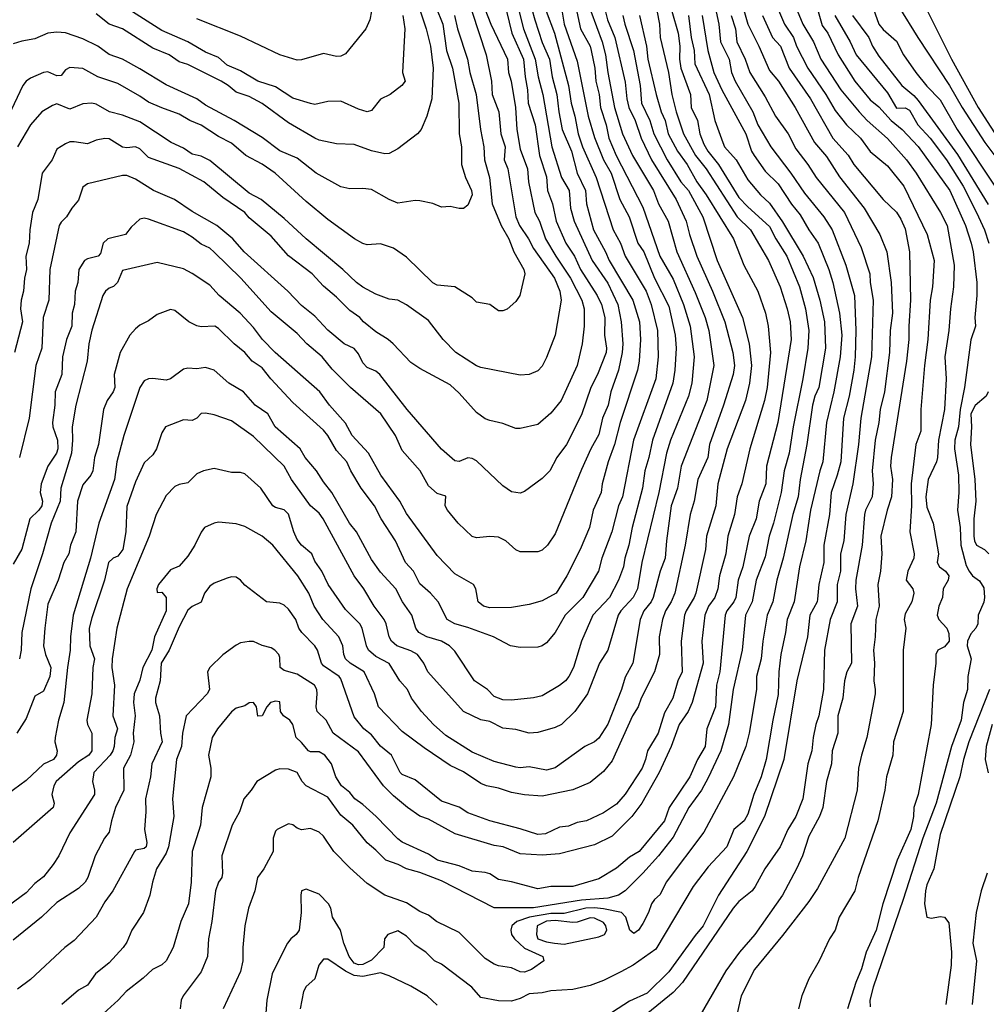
# Model space of a CAD drawing. Header units: metres. Extents: x -46681 to -43747, y -240911 to -237677.
# Tile 678 of 1056: x -46566 to -46455, y -238389 to -238276. Entities that reach past the tile are written whole.
import ezdxf

# ---------------------------------------------------------------- set-up
doc = ezdxf.new("R2010")
doc.units = ezdxf.units.M
doc.layers.add('CONTOUR_INDEX', color=1, linetype='Continuous')
doc.layers.add('CONTOUR_INTER', color=3, linetype='Continuous')

msp = doc.modelspace()

# ---------------------------------------------------------------- linework, layer by layer
at = {"layer": 'CONTOUR_INDEX'}
for points, elevation in [([(-46499.13, -238274.52), (-46498.62, -238276.52), (-46497.77, -238278.52), (-46496.6, -238283.63), (-46496.41, -238285.52), (-46496.18, -238286.52), (-46495.45, -238288.02), (-46494.78, -238290.02), (-46493.58, -238292.52), (-46490.76, -238297.02), (-46489.62, -238299.52), (-46489.26, -238301.02), (-46488.43, -238303.52), (-46486.61, -238307.52), (-46485.23, -238311.02), (-46484.28, -238314.52), (-46484.12, -238316.02), (-46484.26, -238317.02), (-46485.35, -238320.52), (-46486.98, -238325.02), (-46487.17, -238326.52), (-46488.29, -238329.02), (-46488.72, -238331.52), (-46489.18, -238333.02), (-46489.73, -238336.52), (-46490.94, -238342.02), (-46491.33, -238343.02), (-46491.98, -238344.02), (-46492.32, -238345.02), (-46492.72, -238347.02), (-46492.69, -238349.02), (-46493.24, -238351.02), (-46494.79, -238354.02), (-46495.13, -238355.02), (-46495.76, -238356.02), (-46498.1, -238361.19), (-46499.1, -238362.39), (-46500.6, -238363.64), (-46502.6, -238364.47), (-46506.1, -238365.23), (-46508.1, -238365.06), (-46509.6, -238364.78), (-46511.1, -238364.3), (-46512.47, -238364.02), (-46513.1, -238363.75), (-46515.1, -238362.45), (-46516.6, -238361.71), (-46519.6, -238359.68), (-46522.1, -238357.84), (-46524.81, -238355.02), (-46525.25, -238353.52), (-46526.45, -238351.02), (-46528.05, -238350.02), (-46528.57, -238349.52), (-46528.78, -238349.02), (-46528.88, -238348.02), (-46529.34, -238347.02), (-46531.16, -238345.02), (-46532.15, -238343.52), (-46532.77, -238342.02), (-46534.02, -238340.02), (-46536.9, -238336.52), (-46538.1, -238335.5), (-46540.1, -238334.39), (-46541.1, -238334.11), (-46543.1, -238333.91), (-46543.6, -238334.02), (-46544.69, -238334.52), (-46545.1, -238335.03), (-46545.8, -238336.52), (-46546.6, -238337.8), (-46547.6, -238338.92), (-46548.6, -238339.36), (-46549.95, -238341.02), (-46550.16, -238341.52), (-46550.1, -238341.95), (-46549.6, -238341.91), (-46549.1, -238342.5), (-46549.08, -238344.02), (-46550.44, -238347.02), (-46550.74, -238348.52), (-46551.77, -238350.52), (-46552.1, -238351.96), (-46552.76, -238353.52), (-46552.82, -238354.52), (-46552.64, -238356.02), (-46552.85, -238358.02), (-46552.78, -238359.02), (-46553.15, -238360.52), (-46553.95, -238362.02), (-46553.91, -238364.52), (-46554.87, -238366.52), (-46555.35, -238368.02), (-46555.6, -238369.32), (-46556.14, -238370.02), (-46557.22, -238372.02), (-46558.03, -238374.52), (-46558.35, -238375.02), (-46559.1, -238375.77), (-46561.6, -238377.35), (-46563.34, -238379.02), (-46566.6, -238381.67)], 80), ([(-46507.64, -238274.02), (-46506.92, -238276.52), (-46506.1, -238279.1), (-46505.26, -238281.02), (-46504.95, -238283.02), (-46504.42, -238285.02), (-46504.2, -238287.02), (-46503.8, -238289.02), (-46502.76, -238291.52), (-46502.09, -238294.02), (-46501.16, -238296.02), (-46501.01, -238297.52), (-46500.23, -238300.52), (-46498.84, -238303.02), (-46498.44, -238304.02), (-46495.72, -238308.52), (-46494.98, -238311.02), (-46494.84, -238313.02), (-46495, -238315.52), (-46495.21, -238316.52), (-46497.16, -238322.52), (-46497.82, -238325.02), (-46498.56, -238327.02), (-46499.23, -238329.52), (-46499.35, -238330.52), (-46500.25, -238332.52), (-46500.69, -238334.52), (-46501.75, -238337.02), (-46503.27, -238340.02), (-46504.5, -238342.02), (-46506.1, -238342.9), (-46507.6, -238343.32), (-46509.6, -238343.67), (-46512.1, -238343.7), (-46512.81, -238343.52), (-46513.42, -238343.02), (-46513.69, -238341.52), (-46513.93, -238341.02), (-46516.1, -238339.79), (-46518.1, -238337.72), (-46521.6, -238332.93), (-46522.37, -238331.52), (-46524.54, -238328.52), (-46525.94, -238326.02), (-46527.82, -238324.02), (-46528.6, -238322.61), (-46530.43, -238320.52), (-46531.51, -238319.02), (-46536.63, -238314.52), (-46538.09, -238313.02), (-46539.1, -238311.68), (-46540.61, -238310.02), (-46543.03, -238308.02), (-46544.1, -238306.83), (-46546.1, -238305.48), (-46547.1, -238304.95), (-46550.1, -238304.24), (-46554.1, -238305.15), (-46554.67, -238306.52), (-46555.1, -238306.99), (-46555.6, -238307.18), (-46556.04, -238307.52), (-46556.32, -238308.02), (-46557.6, -238311.95), (-46557.92, -238313.52), (-46558.12, -238315.52), (-46559.43, -238320.52), (-46559.83, -238323.02), (-46559.78, -238324.52), (-46559.91, -238326.02), (-46561.14, -238330.02), (-46561.2, -238331.52), (-46562.24, -238334.02), (-46563.24, -238337.52), (-46564.58, -238341.52), (-46565.59, -238346.52), (-46565.68, -238348.52), (-46565.86, -238349.52)], 85), ([(-46516.13, -238276.02), (-46515.79, -238277.52), (-46514.62, -238281.02), (-46514.35, -238282.52), (-46513.63, -238285.02), (-46513.16, -238289.02), (-46512.78, -238291.02), (-46512.68, -238292.52), (-46512.11, -238294.52), (-46511.83, -238297.52), (-46510.8, -238300.02), (-46509.9, -238301.52), (-46509.32, -238303.02), (-46508.2, -238305.02), (-46508.08, -238305.52), (-46508.65, -238308.02), (-46509.1, -238308.68), (-46510.1, -238309.56), (-46510.6, -238309.77), (-46511.1, -238309.75), (-46512.1, -238309.02), (-46513.6, -238308.78), (-46514.1, -238308.28), (-46516.1, -238307), (-46518.1, -238306.83), (-46518.6, -238306.55), (-46521.6, -238303.63), (-46523.1, -238302.6), (-46524.6, -238302.12), (-46526.1, -238302.21), (-46526.6, -238302.07), (-46527.55, -238301.52), (-46530.6, -238299.32), (-46533.1, -238297.25), (-46536.61, -238294.02), (-46538.1, -238292.99), (-46539.99, -238292.02), (-46541.6, -238290.61), (-46543.1, -238289.85), (-46545.1, -238288.56), (-46546.38, -238288.02), (-46547.6, -238287.28), (-46549.6, -238286.58), (-46551.1, -238285.91), (-46552.1, -238285.21), (-46554.6, -238283.8), (-46556.92, -238283.02), (-46558.6, -238282.08), (-46560.1, -238281.96), (-46560.6, -238282.22), (-46561.1, -238282.88), (-46561.6, -238282.9), (-46562.6, -238282.45), (-46563.1, -238282.52), (-46564.6, -238283.18), (-46565.1, -238283.52), (-46565.47, -238284.02), (-46567.1, -238287.49)], 90), ([(-46489.36, -238276.02), (-46489.07, -238278.52), (-46488.72, -238280.02), (-46488.64, -238281.52), (-46487, -238285.02), (-46486.35, -238288.02), (-46485.45, -238290.52), (-46485.24, -238291.02), (-46483.92, -238292.52), (-46482.6, -238294.78), (-46481.14, -238296.52), (-46480.1, -238297.47), (-46478.6, -238299.58), (-46476.25, -238303.52), (-46475.1, -238305.96), (-46474.34, -238308.52), (-46473.83, -238311.02), (-46473.69, -238314.02), (-46474.47, -238318.52), (-46474.91, -238319.52), (-46475.17, -238320.52), (-46475.84, -238325.02), (-46476.61, -238329.02), (-46476.82, -238331.02), (-46477.43, -238333.02), (-46478.55, -238338.02), (-46479.26, -238340.52), (-46479.72, -238343.02), (-46480.37, -238344.52), (-46480.88, -238347.52), (-46481.04, -238349.52), (-46481.6, -238351.52), (-46481.6, -238353.02), (-46482.43, -238358.02), (-46482.82, -238359.52), (-46484.22, -238363.02), (-46487.6, -238369.32), (-46491.93, -238375.02), (-46492.6, -238376.45), (-46493.24, -238377.02), (-46493.59, -238377.52), (-46493.94, -238378.52), (-46494.6, -238379.78), (-46495.1, -238380.53), (-46495.6, -238380.91), (-46496.07, -238380.52), (-46496.55, -238379.02), (-46497.04, -238378.52), (-46499.1, -238378.1), (-46500.1, -238377.97), (-46501.1, -238378.01), (-46503.6, -238378.62), (-46505.1, -238378.6), (-46507.55, -238379.02), (-46509, -238379.52), (-46509.56, -238380.02), (-46509.69, -238380.52), (-46509.62, -238381.02), (-46509.26, -238381.52), (-46508.1, -238382.58), (-46506.04, -238383.52), (-46505.91, -238384.02), (-46507.33, -238385.02), (-46508.1, -238385.32), (-46508.6, -238385.3), (-46509.6, -238384.84), (-46511.1, -238384.6), (-46511.6, -238384.42), (-46512.6, -238383.75), (-46515.6, -238380.79), (-46518.19, -238379.52), (-46519.1, -238378.81), (-46520.1, -238378.4), (-46521.6, -238377.41), (-46524.1, -238376.52), (-46526.1, -238375.21), (-46528.1, -238373.41), (-46529.91, -238371.52), (-46531.1, -238369.8), (-46531.6, -238369.32), (-46532.6, -238368.9), (-46533.6, -238369.07), (-46534.1, -238368.88), (-46534.6, -238368.48), (-46535.1, -238368.38), (-46536.39, -238369.02), (-46536.6, -238369.23), (-46536.84, -238370.02), (-46536.87, -238371.52), (-46537.94, -238373.52), (-46538.65, -238374.52), (-46538.96, -238376.02), (-46539.68, -238378.02), (-46540.09, -238380.02), (-46540.33, -238382.52), (-46540.33, -238384.02), (-46540.6, -238385.23), (-46542.58, -238389.52)], 75), ([(-46480.89, -238276.02), (-46479.77, -238278.52), (-46478.85, -238279.52), (-46477.85, -238282.02), (-46475.42, -238285.52), (-46472.86, -238290.02), (-46471.1, -238291.96), (-46470.46, -238293.02), (-46467.09, -238297.02), (-46465.6, -238298.48), (-46465.1, -238299.27), (-46464.6, -238300.37), (-46464.09, -238303.02), (-46463.98, -238308.52), (-46464.18, -238311.52), (-46464.16, -238313.02), (-46464.43, -238315.52), (-46466.21, -238326.52), (-46466.28, -238327.52), (-46466.04, -238329.02), (-46466.16, -238331.02), (-46466.66, -238332.52), (-46467.39, -238335.52), (-46467.25, -238337.52), (-46467.43, -238339.52), (-46467.71, -238341.02), (-46467.57, -238343.52), (-46467.95, -238345.02), (-46468.01, -238347.02), (-46468.22, -238348.52), (-46468.09, -238350.02), (-46468.18, -238352.02), (-46468.01, -238353.02), (-46468.04, -238353.52), (-46468.96, -238358.52), (-46469.6, -238360.52), (-46469.94, -238362.02), (-46470.08, -238364.52), (-46471.51, -238370.02), (-46474.6, -238375.75), (-46475.6, -238377.24), (-46478.6, -238381.15), (-46481.83, -238385.02), (-46483.35, -238388.02), (-46484.04, -238391.02)], 70), ([(-46470.6, -238276.02), (-46468.74, -238278.52), (-46468.32, -238279.52), (-46467.6, -238280.64), (-46464.96, -238284.02), (-46463.6, -238285.16), (-46463.1, -238285.74), (-46458.6, -238291.9), (-46455.1, -238297.61)], 65), ([(-46454.66, -238357.02), (-46455.32, -238359.52), (-46455.43, -238361.02), (-46455.1, -238362.53)], 65), ([(-46455.21, -238374.02), (-46455.92, -238376.02), (-46456.47, -238378.52), (-46456.84, -238382.02), (-46456.44, -238384.02), (-46456.95, -238389.02)], 65)]:
    msp.add_lwpolyline(points, dxfattribs=dict(at, elevation=elevation))
at = {"layer": 'CONTOUR_INTER'}
for points, elevation in [([(-46514.1, -238271.5), (-46511.96, -238277.02), (-46510.06, -238281.02), (-46509.93, -238282.52), (-46509.63, -238283.52), (-46509.16, -238286.52), (-46508.98, -238289.02), (-46508.6, -238291.3), (-46507.79, -238293.52), (-46507.65, -238295.02), (-46506.92, -238298.52), (-46506.41, -238299.52), (-46505.7, -238301.52), (-46504.53, -238303.52), (-46502.84, -238306.02), (-46501.55, -238308.52), (-46501.31, -238309.52), (-46501.29, -238311.52), (-46501.52, -238313.52), (-46502.1, -238315.99), (-46503.94, -238320.02), (-46505.1, -238321.45), (-46506.6, -238322.74), (-46508.6, -238323.19), (-46509.1, -238323.2), (-46510.6, -238322.62), (-46512.1, -238322.29), (-46512.6, -238322.1), (-46513.6, -238321.38), (-46515.6, -238319.16), (-46516.6, -238318.23), (-46520.1, -238316.35), (-46521.1, -238315.67), (-46523.12, -238313.52), (-46523.69, -238313.02), (-46525.1, -238312.15), (-46526.53, -238311.02), (-46526.94, -238310.52), (-46528.1, -238309.72), (-46529.6, -238308.19), (-46531.1, -238306.95), (-46532.38, -238305.52), (-46535.1, -238303.46), (-46537.1, -238301.21), (-46539.6, -238299.12), (-46540.08, -238298.52), (-46542.6, -238296.82), (-46544.77, -238295.02), (-46547.6, -238293.51), (-46551.1, -238292.24), (-46552.1, -238291.24), (-46552.6, -238291.02), (-46553.6, -238291.13), (-46554.1, -238291.07), (-46555.6, -238290.12), (-46556.1, -238290.06), (-46557.1, -238290.25), (-46558.1, -238290.66), (-46559.6, -238290.43), (-46560.1, -238290.46), (-46560.6, -238290.67), (-46561.6, -238291.29), (-46562.13, -238292.52), (-46563.27, -238294.02), (-46563.77, -238297.02), (-46564.36, -238298.52), (-46564.67, -238300.52), (-46564.74, -238302.02), (-46565.13, -238303.52), (-46565.05, -238305.02), (-46565.27, -238306.02), (-46565.4, -238307.52), (-46565.67, -238308.52), (-46565.74, -238309.52), (-46565.53, -238311.02), (-46566.44, -238314.52)], 88), ([(-46504.1, -238273.77), (-46503.57, -238277.02), (-46502.1, -238281.23), (-46500.85, -238287.52), (-46500.1, -238289.96), (-46499.08, -238292.52), (-46498.21, -238294.02), (-46497.22, -238297.02), (-46496.14, -238299.02), (-46495.16, -238302.02), (-46494.49, -238303.02), (-46493.26, -238306.02), (-46491.6, -238309.21), (-46490.89, -238312.52), (-46490.76, -238314.02), (-46490.91, -238316.52), (-46491.16, -238318.02), (-46493.5, -238324.52), (-46493.89, -238326.52), (-46494.35, -238328.02), (-46494.62, -238330.02), (-46495.8, -238334.52), (-46496.17, -238336.52), (-46496.64, -238338.02), (-46496.81, -238339.02), (-46497.37, -238340.52), (-46498.41, -238342.52), (-46500.3, -238344.52), (-46501.59, -238347.52), (-46502.5, -238350.52), (-46503.03, -238351.52), (-46503.44, -238352.02), (-46504.1, -238352.55), (-46506.1, -238353.73), (-46507.1, -238353.99), (-46509.6, -238354.24), (-46510.6, -238354.22), (-46511.6, -238353.83), (-46512.34, -238353.02), (-46513.82, -238352.02), (-46516.1, -238348.66), (-46516.7, -238348.02), (-46517.62, -238347.52), (-46519.3, -238347.02), (-46520.2, -238346.52), (-46520.54, -238346.02), (-46521.01, -238344.52), (-46522.05, -238343.02), (-46522.82, -238341.52), (-46524.6, -238339.6), (-46525.6, -238338.18), (-46527.32, -238335.02), (-46528.11, -238334.02), (-46530.13, -238330.52), (-46531.1, -238329.3), (-46531.9, -238328.02), (-46533.2, -238326.52), (-46533.78, -238325.52), (-46536.62, -238323.02), (-46537.46, -238321.52), (-46538.92, -238320.52), (-46540.23, -238319.02), (-46541.93, -238318.02), (-46543.6, -238316.53), (-46544.6, -238316.22), (-46545.6, -238316.38), (-46546.6, -238316.32), (-46547.1, -238316.42), (-46548.6, -238317.51), (-46549.1, -238317.67), (-46550.6, -238317.48), (-46551.1, -238317.52), (-46551.6, -238317.77), (-46552.1, -238318.52), (-46553.94, -238324.02), (-46554.73, -238327.02), (-46554.99, -238329.02), (-46556.8, -238334.02), (-46557.73, -238338.02), (-46559.73, -238344.52), (-46560.04, -238347.02), (-46560.06, -238348.52), (-46560.38, -238350.52), (-46560.77, -238354.52), (-46561.39, -238356.52), (-46561.78, -238358.52), (-46561.8, -238359.02), (-46561.56, -238360.02), (-46561.63, -238360.52), (-46561.98, -238361.02), (-46563.1, -238361.55), (-46565.1, -238363.42), (-46567.27, -238365.02)], 83), ([(-46475.28, -238273.02), (-46474.1, -238277.17), (-46473.44, -238278.02), (-46472.27, -238280.52), (-46470.35, -238283.52), (-46468.6, -238285.63), (-46467.6, -238286.44), (-46466.2, -238288.02), (-46464.93, -238289.02), (-46463.1, -238290.97), (-46459.47, -238296.02), (-46457.69, -238300.02), (-46457.06, -238302.02), (-46456.83, -238303.02), (-46456.41, -238306.52), (-46456.4, -238308.02), (-46456.64, -238310.52), (-46456.55, -238311.52), (-46457.1, -238313.08), (-46457.8, -238318.52), (-46458.31, -238321.02), (-46458.51, -238323.02), (-46458.91, -238324.52), (-46458.95, -238325.52), (-46458.51, -238328.52), (-46458.44, -238330.52), (-46458.59, -238332.52), (-46458.29, -238334.52), (-46458.21, -238336.52), (-46457.6, -238338.84), (-46457.29, -238339.52), (-46456.9, -238340.02), (-46456.1, -238340.59), (-46455.6, -238341.39), (-46455.53, -238342.52), (-46455.6, -238343.06), (-46456.24, -238344.52), (-46456.29, -238345.52), (-46456.5, -238346.02), (-46457.1, -238346.66), (-46457.47, -238347.52), (-46457.5, -238348.02), (-46457.06, -238349.52), (-46457.43, -238351.52), (-46457.48, -238353.02), (-46457.91, -238354.52), (-46458.2, -238356.52), (-46459.29, -238359.52), (-46461.03, -238366.02), (-46462.59, -238370.02), (-46464.81, -238377.02), (-46468.27, -238387.02), (-46468.63, -238388.52), (-46468.6, -238389.29)], 67), ([(-46469.03, -238273.02), (-46467.6, -238277), (-46467.1, -238277.62), (-46465.6, -238278.94), (-46464.8, -238280.52), (-46463.36, -238282.52), (-46462.1, -238284.08), (-46460.6, -238285.63), (-46458.65, -238289.02), (-46454.1, -238295.84)], 64), ([(-46502.37, -238274.52), (-46501.72, -238277.52), (-46500.62, -238279.52), (-46500.48, -238280.02), (-46500.08, -238282.02), (-46499.96, -238283.52), (-46499.57, -238285.02), (-46499.43, -238286.52), (-46498.79, -238288.52), (-46498.47, -238290.02), (-46497.62, -238292.02), (-46494.6, -238297.9), (-46492.63, -238303.52), (-46491.1, -238306.12), (-46489.93, -238309.02), (-46489.19, -238311.52), (-46488.72, -238315.02), (-46488.97, -238318.02), (-46489.38, -238319.52), (-46491.44, -238324.52), (-46491.9, -238326.02), (-46492.77, -238330.52), (-46494.7, -238338.52), (-46495.21, -238341.52), (-46495.7, -238342.52), (-46497.12, -238344.02), (-46497.42, -238344.52), (-46498.6, -238348.52), (-46499.53, -238350.02), (-46500.93, -238353.52), (-46502.37, -238355.52), (-46503.87, -238357.02), (-46504.6, -238357.36), (-46506.6, -238357.92), (-46507.6, -238358.03), (-46509.1, -238357.6), (-46510.6, -238357.44), (-46512.1, -238356.67), (-46513.1, -238356.49), (-46515.1, -238355.52), (-46519.18, -238351.02), (-46519.62, -238350.02), (-46520.35, -238349.02), (-46521.1, -238348.59), (-46522.71, -238348.02), (-46523.31, -238347.52), (-46523.59, -238347.02), (-46523.92, -238345.52), (-46524.16, -238345.02), (-46525.3, -238343.52), (-46526.49, -238341.52), (-46527.59, -238340.02), (-46531.14, -238333.52), (-46531.6, -238332.87), (-46532.6, -238332.02), (-46534.75, -238329.02), (-46535.6, -238327.49), (-46539.1, -238324.13), (-46541.6, -238322.32), (-46543.6, -238321.63), (-46544.6, -238321.46), (-46545.1, -238321.5), (-46545.6, -238322.02), (-46546.1, -238322.27), (-46547.1, -238322.21), (-46549.16, -238323.02), (-46549.6, -238323.69), (-46550.21, -238325.52), (-46550.6, -238326.21), (-46551.6, -238327.14), (-46552.6, -238329.28), (-46553.6, -238332.11), (-46553.71, -238335.02), (-46554.06, -238337.02), (-46554.6, -238337.78), (-46555.13, -238338.02), (-46555.7, -238338.52), (-46556.13, -238340.52), (-46557.6, -238344.82), (-46557.89, -238346.02), (-46557.81, -238348.02), (-46557.3, -238349.52), (-46557.47, -238350.52), (-46557.58, -238353.52), (-46558.15, -238356.52), (-46558.08, -238357.02), (-46557.58, -238358.02), (-46557.59, -238360.02), (-46557.92, -238360.52), (-46559.1, -238361.28), (-46561.65, -238363.52), (-46561.92, -238364.02), (-46562.18, -238365.02), (-46561.9, -238366.02), (-46562.02, -238366.52), (-46566.6, -238370.5)], 82), ([(-46509.01, -238274.52), (-46508.25, -238277.52), (-46506.89, -238281.02), (-46506.57, -238283.02), (-46506.03, -238285.02), (-46505, -238291.02), (-46503.88, -238294.52), (-46503, -238296.02), (-46502.85, -238298.02), (-46502.45, -238299.52), (-46500.38, -238304.02), (-46498.6, -238306.6), (-46497.46, -238309.02), (-46497.07, -238311.02), (-46496.89, -238313.52), (-46496.96, -238314.52), (-46497.38, -238316.52), (-46498.25, -238319.02), (-46498.55, -238320.52), (-46499.19, -238322.02), (-46499.6, -238323.89), (-46500.53, -238325.52), (-46501.6, -238327.88), (-46504.6, -238335.24), (-46505.49, -238336.52), (-46506.1, -238337.11), (-46506.6, -238337.28), (-46508.6, -238337.3), (-46509.1, -238337.07), (-46510.24, -238336.02), (-46511.1, -238335.61), (-46512.1, -238335.55), (-46513.6, -238335.68), (-46514.1, -238335.54), (-46515.72, -238334.02), (-46516.93, -238332.52), (-46517.18, -238332.02), (-46517.1, -238330.93), (-46518.1, -238330.62), (-46519.1, -238329.76), (-46520.06, -238328.02), (-46522.1, -238325.7), (-46522.87, -238324.02), (-46524.56, -238321.52), (-46528, -238318.52), (-46530.1, -238316.43), (-46531.27, -238315.02), (-46533, -238313.52), (-46534.1, -238312.34), (-46537.1, -238309.88), (-46540.55, -238306.02), (-46543.6, -238303.04), (-46544.1, -238302.6), (-46545.1, -238302.14), (-46546.1, -238301.33), (-46547.1, -238300.74), (-46551.1, -238299.28), (-46551.6, -238299.15), (-46552.1, -238299.29), (-46553.1, -238300.2), (-46553.73, -238301.02), (-46555.77, -238301.52), (-46556.3, -238302.02), (-46556.6, -238303.19), (-46556.85, -238303.52), (-46558.1, -238303.81), (-46558.44, -238304.02), (-46559.08, -238305.02), (-46559.18, -238306.52), (-46559.49, -238307.52), (-46559.56, -238309.02), (-46559.85, -238310.02), (-46559.89, -238311.52), (-46560.47, -238313.02), (-46560.93, -238315.02), (-46561.02, -238317.02), (-46561.78, -238319.02), (-46561.8, -238320.52), (-46562.08, -238322.52), (-46562.06, -238323.02), (-46561.51, -238324.52), (-46561.48, -238325.52), (-46561.64, -238326.02), (-46562.63, -238327.52), (-46563.38, -238329.52), (-46563.49, -238330.52), (-46563.21, -238331.52), (-46563.3, -238332.02), (-46563.63, -238332.52), (-46564.66, -238333.52), (-46565.6, -238336.99), (-46566.6, -238338.7)], 86), ([(-46493.27, -238274.02), (-46492.67, -238277.02), (-46492.59, -238278.52), (-46491.65, -238282.52), (-46491.28, -238285.02), (-46490.78, -238287.02), (-46489.93, -238289.52), (-46488.56, -238292.02), (-46487.36, -238293.52), (-46483.81, -238299.02), (-46482.28, -238300.52), (-46480.22, -238304.02), (-46478.9, -238307.02), (-46478.09, -238309.52), (-46477.74, -238311.02), (-46477.61, -238313.02), (-46479.16, -238322.52), (-46480.46, -238327.52), (-46480.53, -238329.52), (-46481.29, -238331.52), (-46481.62, -238333.52), (-46482.43, -238335.52), (-46483.16, -238339.02), (-46483.7, -238340.52), (-46483.95, -238342.52), (-46484.18, -238343.02), (-46484.99, -238344.02), (-46485.17, -238344.52), (-46485.78, -238351.02), (-46486.16, -238352.52), (-46486.27, -238355.02), (-46487.28, -238357.52), (-46487.46, -238359.52), (-46488.32, -238361.02), (-46489.22, -238363.02), (-46491.56, -238366.52), (-46492.1, -238368.02), (-46494.99, -238371.52), (-46496.1, -238372.19), (-46497.6, -238373.44), (-46499.6, -238374.64), (-46502.6, -238375.55), (-46505.1, -238375.53), (-46506.6, -238375.8), (-46509.6, -238375.01), (-46511.1, -238374.74), (-46512.1, -238374.1), (-46512.6, -238373.92), (-46514.1, -238373.78), (-46515.6, -238373.18), (-46518.07, -238372.52), (-46519.1, -238371.85), (-46522.1, -238370.46), (-46522.6, -238370.07), (-46525.07, -238367.52), (-46526.6, -238366.16), (-46527.51, -238365.52), (-46528.1, -238364.81), (-46529.03, -238364.02), (-46529.67, -238363.02), (-46530.17, -238361.52), (-46530.96, -238360.52), (-46531.6, -238360.15), (-46532.6, -238360.15), (-46532.82, -238360.02), (-46533.6, -238359.08), (-46534.24, -238358.52), (-46534.62, -238357.02), (-46534.96, -238356.52), (-46535.68, -238356.02), (-46536.03, -238355.52), (-46536.1, -238354.45), (-46536.6, -238354.37), (-46537.16, -238354.52), (-46537.57, -238355.02), (-46538.1, -238356.03), (-46538.6, -238356.07), (-46538.77, -238355.02), (-46539.09, -238354.52), (-46539.6, -238354.55), (-46540.1, -238354.88), (-46541.1, -238355.15), (-46541.6, -238355.56), (-46543.21, -238357.52), (-46543.81, -238358.52), (-46544.23, -238360.52), (-46543.97, -238362.02), (-46543.99, -238363.02), (-46544.97, -238366.52), (-46545.16, -238368.52), (-46546.13, -238371.52), (-46546.22, -238375.02), (-46546.54, -238377.52), (-46547.42, -238379.52), (-46548.29, -238382.52), (-46549.1, -238384.01), (-46549.6, -238384.48), (-46550.67, -238385.02), (-46551.72, -238386.02), (-46553.68, -238387.52), (-46554.56, -238388.52), (-46557.1, -238390.82)], 77), ([(-46522.04, -238276.02), (-46521.79, -238277.52), (-46522.06, -238282.52), (-46521.75, -238283.52), (-46522.15, -238284.02), (-46523.46, -238285.02), (-46524.6, -238285.57), (-46525.6, -238286.85), (-46526.1, -238287.03), (-46527.1, -238286.72), (-46529.1, -238285.79), (-46530.6, -238285.84), (-46532.1, -238286.19), (-46532.6, -238286.08), (-46534.6, -238285.47), (-46536.6, -238284.17), (-46538.6, -238283.52), (-46540.6, -238282.35), (-46542.1, -238281.67), (-46543.1, -238280.81), (-46544.6, -238280.21), (-46546.6, -238279.01), (-46549.6, -238277.72), (-46554.63, -238274.52)], 93), ([(-46486.45, -238274.52), (-46485.88, -238277.02), (-46485.71, -238279.02), (-46484.73, -238281.02), (-46484.46, -238282.52), (-46484.03, -238283.52), (-46482.01, -238287.02), (-46481.45, -238288.52), (-46479.97, -238291.02), (-46477.66, -238294.02), (-46476.1, -238296.31), (-46473.9, -238299.02), (-46472.94, -238300.52), (-46471.36, -238304.52), (-46470.39, -238308.02), (-46470.22, -238312.02), (-46470.31, -238315.02), (-46470.48, -238316.52), (-46471, -238319.52), (-46471.65, -238322.02), (-46471.95, -238327.02), (-46472.35, -238328.52), (-46473.07, -238330.52), (-46473.23, -238333.02), (-46473.9, -238336.52), (-46473.91, -238338.52), (-46474.47, -238341.02), (-46474.6, -238342.7), (-46474.67, -238343.02), (-46475.51, -238344.52), (-46475.75, -238347.02), (-46476.98, -238352.02), (-46478.47, -238361.02), (-46480.69, -238367.52), (-46482.68, -238371.52), (-46485.94, -238376.52), (-46487.67, -238380.02), (-46488.6, -238381.12), (-46491.6, -238385.29), (-46494.1, -238387.71), (-46496.1, -238388.64), (-46500.1, -238391.22)], 73), ([(-46479.63, -238274.02), (-46478.38, -238277.02), (-46477.36, -238278.52), (-46477.02, -238279.52), (-46475.73, -238282.02), (-46473.67, -238285.02), (-46472.6, -238286.88), (-46471.31, -238288.52), (-46469.71, -238290.02), (-46468.6, -238291.54), (-46466.6, -238293.2), (-46464.74, -238295.52), (-46462.09, -238301.02), (-46461.28, -238304.02), (-46461.47, -238307.02), (-46461.74, -238308.52), (-46461.99, -238313.02), (-46462.38, -238316.02), (-46462.82, -238321.02), (-46462.79, -238323.52), (-46463.36, -238325.02), (-46463.92, -238329.52), (-46463.85, -238332.02), (-46464.06, -238335.02), (-46463.56, -238337.52), (-46463.61, -238338.02), (-46464.3, -238339.52), (-46464.48, -238340.52), (-46463.72, -238341.52), (-46463.62, -238342.02), (-46463.84, -238343.02), (-46464.6, -238344.39), (-46464.69, -238345.02), (-46464.53, -238346.02), (-46464.82, -238348.52), (-46464.84, -238355.52), (-46465.92, -238359.02), (-46466, -238360.52), (-46466.73, -238363.02), (-46466.92, -238364.52), (-46467.73, -238368.02), (-46469.96, -238374.52), (-46470.34, -238376.02), (-46472.15, -238379.02), (-46472.59, -238380.52), (-46473.23, -238381.52), (-46474.41, -238384.02), (-46475.6, -238386.08), (-46476.39, -238388.02), (-46476.78, -238389.52)], 69), ([(-46477.33, -238274.52), (-46476.31, -238277.02), (-46475.07, -238279.02), (-46474.25, -238281.02), (-46471.93, -238284.52), (-46469.84, -238287.02), (-46468.93, -238288.02), (-46466.6, -238290.08), (-46464.44, -238292.52), (-46463.32, -238294.02), (-46460.55, -238298.52), (-46459.8, -238300.02), (-46459, -238304.52), (-46459.07, -238307.02), (-46459.41, -238309.52), (-46459.59, -238312.02), (-46460.04, -238315.02), (-46459.91, -238317.52), (-46460.1, -238321.03), (-46460.78, -238324.52), (-46460.88, -238326.52), (-46461, -238327.02), (-46461.95, -238329.02), (-46462.22, -238331.02), (-46462.1, -238332.2), (-46461.41, -238334.02), (-46460.79, -238337.52), (-46460.94, -238338.52), (-46460.67, -238339.02), (-46460, -238339.52), (-46459.61, -238340.02), (-46459.66, -238340.52), (-46460.24, -238341.52), (-46460.31, -238342.52), (-46460.76, -238343.52), (-46460.92, -238344.52), (-46460.75, -238345.02), (-46459.81, -238346.02), (-46459.6, -238346.63), (-46459.58, -238347.52), (-46460.1, -238348.13), (-46460.86, -238348.52), (-46461.1, -238349.02), (-46461.07, -238350.02), (-46461.39, -238352.52), (-46461.62, -238357.02), (-46463.12, -238365.02), (-46463.59, -238366.52), (-46463.65, -238367.52), (-46463.96, -238369.02), (-46465.51, -238372.52), (-46467.16, -238377.52), (-46467.91, -238380.52), (-46469.05, -238383.02), (-46469.6, -238384.93), (-46470.24, -238386.52), (-46471.18, -238389.52)], 68), ([(-46500.55, -238275.52), (-46499.24, -238279.02), (-46498.84, -238280.52), (-46498.6, -238282.52), (-46497.82, -238286.52), (-46496.92, -238289.52), (-46495.75, -238292.02), (-46493.37, -238296.02), (-46492.79, -238297.52), (-46491.7, -238299.52), (-46490.69, -238303.02), (-46488.6, -238307.66), (-46487.45, -238310.52), (-46487.05, -238312.02), (-46486.48, -238316.02), (-46487.27, -238320.02), (-46490.21, -238327.52), (-46490.62, -238330.02), (-46491.35, -238332.02), (-46491.9, -238336.02), (-46492.03, -238338.02), (-46492.6, -238339.52), (-46493.42, -238342.52), (-46493.65, -238343.02), (-46494.47, -238344.02), (-46494.9, -238345.02), (-46495.74, -238350.02), (-46496.6, -238351.62), (-46497.01, -238353.02), (-46498.6, -238356.98), (-46499.6, -238358.59), (-46500.1, -238359.02), (-46501.23, -238359.52), (-46504.6, -238361.97), (-46505.6, -238362.25), (-46507.6, -238361.85), (-46508.6, -238361.97), (-46509.1, -238361.9), (-46511.6, -238361.25), (-46514.1, -238360.2), (-46517.1, -238358.27), (-46518.51, -238357.02), (-46519.88, -238355.52), (-46521.02, -238354.02), (-46521.51, -238353.02), (-46522.37, -238352.02), (-46523.6, -238350.06), (-46525.1, -238349.26), (-46525.94, -238348.52), (-46526.19, -238348.02), (-46526.66, -238346.02), (-46526.95, -238345.52), (-46528.6, -238343.88), (-46530.57, -238341.02), (-46531.3, -238339.52), (-46532.1, -238338.36), (-46532.45, -238337.52), (-46533.6, -238336.54), (-46534.1, -238335.87), (-46534.5, -238335.02), (-46535.1, -238333), (-46535.6, -238332.49), (-46536.6, -238332.22), (-46536.89, -238332.02), (-46538.26, -238330.02), (-46540.1, -238328.39), (-46540.6, -238328.24), (-46541.6, -238328.23), (-46543.6, -238327.79), (-46544.81, -238328.02), (-46545.6, -238328.37), (-46546.6, -238329.42), (-46547.6, -238329.59), (-46548.1, -238329.81), (-46549.1, -238330.87), (-46550.23, -238333.02), (-46551.04, -238335.52), (-46553.53, -238341.52), (-46554.73, -238346.02), (-46555.27, -238349.52), (-46555.29, -238350.52), (-46554.99, -238352.52), (-46555.17, -238356.02), (-46554.65, -238357.52), (-46554.95, -238358.52), (-46555.05, -238359.52), (-46555.19, -238360.02), (-46555.51, -238360.52), (-46557.35, -238362.52), (-46557.52, -238363.52), (-46557.29, -238364.52), (-46557.3, -238365.02), (-46560.1, -238369.4), (-46561.37, -238372.02), (-46562, -238373.02), (-46563.1, -238374.43), (-46564.1, -238375.21), (-46565.1, -238376.25), (-46567.1, -238377.75)], 81), ([(-46518.26, -238275.02), (-46517.44, -238277.02), (-46517.04, -238280.02), (-46516.36, -238282.02), (-46515.61, -238286.02), (-46515.6, -238289.52), (-46515.32, -238291.02), (-46515.33, -238293.02), (-46514.87, -238294.52), (-46514.17, -238296.02), (-46514.11, -238296.52), (-46514.6, -238297.68), (-46515.1, -238298.08), (-46515.6, -238298.08), (-46516.6, -238297.83), (-46517.6, -238297.9), (-46518.6, -238297.48), (-46520.1, -238297.2), (-46520.6, -238297.16), (-46522.6, -238297.44), (-46523.6, -238297.04), (-46525.6, -238295.91), (-46526.6, -238295.77), (-46528.1, -238295.8), (-46529.1, -238295.59), (-46531.92, -238294.02), (-46534.1, -238292.32), (-46536.1, -238291.49), (-46538.1, -238289.94), (-46541.3, -238288.02), (-46544.6, -238286.24), (-46545.6, -238285.55), (-46549.1, -238283.95), (-46552.1, -238282.1), (-46554.1, -238281), (-46555.6, -238280.48), (-46556.92, -238279.52), (-46558.6, -238278.67), (-46560.6, -238278), (-46561.6, -238277.92), (-46562.6, -238278.04), (-46564.1, -238278.67), (-46565.6, -238278.94), (-46566.6, -238279.26)], 91), ([(-46505.65, -238275.52), (-46504.69, -238278.02), (-46503.08, -238284.02), (-46502.8, -238286.02), (-46502.35, -238287.52), (-46502, -238289.52), (-46501.47, -238291.02), (-46499.91, -238294.52), (-46497.97, -238300.52), (-46497.14, -238302.02), (-46496.62, -238303.52), (-46494.21, -238307.52), (-46493.64, -238309.02), (-46492.9, -238312.02), (-46492.85, -238315.02), (-46493.11, -238317.52), (-46495.65, -238324.52), (-46496.93, -238331.02), (-46497.37, -238332.02), (-46498.12, -238335.02), (-46499.27, -238338.02), (-46499.66, -238339.52), (-46501.43, -238342.52), (-46503.45, -238344.52), (-46504.6, -238346.51), (-46505.6, -238347.71), (-46506.1, -238348.04), (-46506.6, -238348.17), (-46508.6, -238348.23), (-46509.72, -238348.02), (-46511.65, -238347.02), (-46514.6, -238345.93), (-46516.1, -238345.51), (-46516.96, -238345.02), (-46517.99, -238343.02), (-46518.88, -238342.02), (-46520.1, -238340.96), (-46520.81, -238339.52), (-46521.73, -238338.52), (-46522.87, -238336.02), (-46524.51, -238333.52), (-46525.27, -238332.02), (-46526.78, -238330.02), (-46527.99, -238328.02), (-46528.44, -238327.02), (-46529.6, -238325.72), (-46530.6, -238324.01), (-46531.1, -238323.39), (-46534.6, -238320.23), (-46537.12, -238317.52), (-46538.1, -238316.26), (-46539.26, -238315.52), (-46540.11, -238314.52), (-46541.31, -238313.52), (-46543.1, -238311.76), (-46543.53, -238311.52), (-46545.1, -238311.57), (-46545.6, -238311.47), (-46546.5, -238311.02), (-46548.1, -238309.73), (-46548.6, -238309.61), (-46550.1, -238310.18), (-46551.1, -238310.91), (-46552.1, -238311.38), (-46552.6, -238311.82), (-46553.23, -238312.52), (-46554.33, -238314.52), (-46555.04, -238317.02), (-46554.97, -238318.52), (-46555.15, -238319.02), (-46555.84, -238320.02), (-46556.24, -238321.02), (-46556.84, -238325.02), (-46557.28, -238326.52), (-46557.48, -238328.02), (-46557.72, -238328.52), (-46558.6, -238329.63), (-46559.22, -238331.52), (-46559.4, -238335.02), (-46560.02, -238336.52), (-46560.2, -238337.52), (-46560.77, -238338.52), (-46561.43, -238340.52), (-46562.6, -238343.28), (-46562.98, -238346.02), (-46563.11, -238348.02), (-46562.89, -238349.02), (-46562.28, -238350.52), (-46562.38, -238351.52), (-46563.1, -238353.2), (-46564.1, -238353.78), (-46565.1, -238356.32), (-46566.15, -238358.02)], 84), ([(-46496.87, -238276.02), (-46496.66, -238277.02), (-46495.67, -238280.02), (-46494.89, -238284.02), (-46494.73, -238286.02), (-46493.77, -238288.02), (-46493.34, -238289.52), (-46491.81, -238292.52), (-46490.23, -238295.02), (-46489.35, -238296.02), (-46487.74, -238299.02), (-46486.07, -238304.02), (-46483.18, -238310.52), (-46482.42, -238313.52), (-46482.16, -238316.02), (-46482.39, -238318.02), (-46482.84, -238320.02), (-46484.95, -238325.52), (-46486.01, -238329.52), (-46486.25, -238332.02), (-46487.3, -238335.52), (-46487.43, -238337.02), (-46488.53, -238342.02), (-46488.7, -238342.52), (-46489.62, -238344.02), (-46489.81, -238344.52), (-46490.19, -238347.52), (-46490.08, -238351.02), (-46490.6, -238352.02), (-46491.17, -238354.02), (-46492.1, -238355.68), (-46492.83, -238358.02), (-46494.07, -238360.02), (-46494.27, -238361.02), (-46494.65, -238362.02), (-46496.6, -238364.97), (-46497.6, -238366.11), (-46499.1, -238367.11), (-46501.01, -238368.02), (-46502.1, -238368.21), (-46503.1, -238368.64), (-46504.1, -238368.76), (-46505.71, -238369.52), (-46506.6, -238369.6), (-46508.6, -238368.93), (-46512.1, -238368.04), (-46514.6, -238367.1), (-46515.6, -238366.47), (-46517.6, -238365.78), (-46520.6, -238363.36), (-46522.1, -238362.72), (-46522.33, -238362.52), (-46523.33, -238360.52), (-46524.6, -238359.49), (-46525.6, -238358.22), (-46526.48, -238357.52), (-46527.6, -238356.15), (-46529.1, -238351.8), (-46529.3, -238351.52), (-46531.1, -238350.33), (-46531.31, -238350.02), (-46531.78, -238348.52), (-46532.1, -238348.02), (-46533.57, -238346.52), (-46533.92, -238346.02), (-46534.26, -238345.02), (-46535.1, -238343.86), (-46535.6, -238343.38), (-46536.1, -238343.17), (-46537.6, -238343.02), (-46540.1, -238341.12), (-46540.6, -238340.52), (-46541.1, -238340.19), (-46541.6, -238340.15), (-46542.1, -238340.31), (-46543.6, -238340.88), (-46544.1, -238341.23), (-46544.72, -238342.02), (-46545.1, -238343.03), (-46546.1, -238343.54), (-46546.6, -238343.97), (-46547.6, -238345.86), (-46548.73, -238348.52), (-46549.65, -238350.02), (-46549.77, -238352.02), (-46550.32, -238354.02), (-46550.31, -238354.52), (-46549.85, -238356.02), (-46549.75, -238358.02), (-46549.56, -238359.02), (-46550.73, -238361.52), (-46550.87, -238363.02), (-46551.47, -238365.52), (-46551.43, -238367.02), (-46551.58, -238369.02), (-46551.3, -238370.52), (-46551.39, -238371.02), (-46551.6, -238371.18), (-46552.6, -238371.39), (-46552.71, -238371.52), (-46555.19, -238376.02), (-46556.1, -238377.29), (-46557.09, -238379.02), (-46559.6, -238381.72), (-46560.66, -238382.52), (-46564.6, -238386.16), (-46566.1, -238387.27)], 79), ([(-46514.14, -238275.52), (-46512.49, -238280.52), (-46511.88, -238283.52), (-46511.8, -238285.02), (-46511.06, -238287.02), (-46510.82, -238289.52), (-46510.33, -238291.02), (-46510.46, -238292.52), (-46510.04, -238293.52), (-46509.1, -238299.02), (-46508.69, -238300.02), (-46507.67, -238301.52), (-46507.1, -238302.65), (-46504.69, -238306.02), (-46504.06, -238307.52), (-46503.92, -238308.52), (-46504.6, -238312.52), (-46505.6, -238315.1), (-46506.1, -238316.08), (-46506.6, -238316.63), (-46507.6, -238317.04), (-46508.6, -238317.09), (-46513.1, -238316.22), (-46513.6, -238316.03), (-46515.98, -238314.52), (-46517.42, -238313.02), (-46519.1, -238310.85), (-46521.6, -238309.08), (-46522.6, -238308.52), (-46523.6, -238308.44), (-46525.1, -238307.86), (-46526.6, -238307.06), (-46527.31, -238306.52), (-46528.89, -238305.02), (-46533.1, -238301.52), (-46535.6, -238299.19), (-46538.23, -238297.02), (-46539.6, -238296.3), (-46544.1, -238292.59), (-46545.1, -238292.08), (-46546.1, -238291.84), (-46547.1, -238291.17), (-46548.53, -238290.52), (-46552.1, -238288.15), (-46554.1, -238287.41), (-46555.56, -238287.02), (-46557.1, -238286.16), (-46557.6, -238286.03), (-46558.6, -238286.09), (-46560.1, -238286.71), (-46561.6, -238286.12), (-46562.1, -238286.28), (-46563.31, -238287.02), (-46564.6, -238288.49), (-46566.09, -238291.02)], 89), ([(-46510.19, -238275.52), (-46509.57, -238278.02), (-46508.22, -238281.02), (-46508.06, -238283.02), (-46507.76, -238284.52), (-46507.71, -238286.02), (-46506.9, -238288.52), (-46506.4, -238292.02), (-46505.6, -238294.43), (-46505.48, -238296.02), (-46504.92, -238297.52), (-46504.51, -238299.52), (-46503.41, -238302.02), (-46502.41, -238303.52), (-46501.71, -238305.02), (-46499.8, -238308.02), (-46499.31, -238309.02), (-46498.95, -238310.52), (-46498.97, -238312.52), (-46498.74, -238314.02), (-46498.78, -238314.52), (-46499.77, -238317.02), (-46500.53, -238318.52), (-46501.6, -238321.64), (-46503.32, -238325.02), (-46504.42, -238326.52), (-46505.23, -238328.02), (-46506.1, -238328.92), (-46508.1, -238330.39), (-46508.6, -238330.58), (-46509.6, -238330.44), (-46510.6, -238329.75), (-46513.6, -238326.91), (-46514.1, -238326.64), (-46514.6, -238326.57), (-46515.6, -238326.97), (-46516.1, -238326.89), (-46517.6, -238325.58), (-46521.55, -238321.02), (-46524.67, -238317.02), (-46525.1, -238316.66), (-46526.1, -238316.22), (-46526.6, -238315.71), (-46527.1, -238314.68), (-46527.6, -238314.06), (-46528.72, -238313.52), (-46530.6, -238311.97), (-46532.1, -238310.38), (-46533.6, -238309.15), (-46535.17, -238307.52), (-46540.16, -238303.02), (-46541.48, -238301.52), (-46543.3, -238300.02), (-46546.1, -238298.42), (-46548.12, -238297.02), (-46550.54, -238296.02), (-46552.6, -238294.7), (-46553.6, -238294.29), (-46554.1, -238294.3), (-46558.1, -238295.23), (-46558.6, -238295.63), (-46559.1, -238297.12), (-46559.89, -238298.02), (-46560.48, -238299.02), (-46561.1, -238299.63), (-46561.31, -238300.02), (-46562.4, -238305.02), (-46562.5, -238308.52), (-46563.14, -238310.52), (-46563.29, -238314.02), (-46563.99, -238316.02), (-46564.77, -238322.02), (-46565.84, -238326.52)], 87), ([(-46494.97, -238276.02), (-46494.16, -238279.52), (-46494, -238281.02), (-46493.07, -238285.02), (-46492.49, -238287.02), (-46492.03, -238288.02), (-46491.69, -238289.52), (-46490.62, -238291.52), (-46489.51, -238293.02), (-46488.43, -238295.02), (-46487.34, -238296.52), (-46484.22, -238301.52), (-46483.03, -238304.52), (-46481.44, -238307.52), (-46480.57, -238310.02), (-46480.25, -238311.52), (-46479.98, -238314.52), (-46480.37, -238318.52), (-46480.66, -238320.02), (-46482.35, -238325.52), (-46483.27, -238329.52), (-46483.82, -238331.02), (-46484.12, -238333.02), (-46484.87, -238335.52), (-46485.1, -238337.52), (-46485.84, -238340.02), (-46486, -238341.52), (-46486.36, -238342.52), (-46487.08, -238343.52), (-46487.49, -238344.52), (-46487.83, -238347.52), (-46487.69, -238350.02), (-46488.93, -238354.52), (-46489.42, -238355.52), (-46490.44, -238357.02), (-46491.35, -238359.52), (-46492.73, -238362.52), (-46494.7, -238366.02), (-46495.83, -238367.52), (-46498.1, -238369.77), (-46500.1, -238370.76), (-46504.1, -238371.82), (-46506.1, -238371.94), (-46508.6, -238371.79), (-46510.56, -238371.02), (-46511.6, -238370.86), (-46516.04, -238369.52), (-46519.1, -238367.85), (-46520.1, -238367.48), (-46521.51, -238366.52), (-46523.1, -238365.18), (-46524.24, -238364.02), (-46527.1, -238360.14), (-46530, -238358.02), (-46530.8, -238356.52), (-46531.83, -238355.52), (-46531.95, -238355.02), (-46531.81, -238353.52), (-46531.88, -238353.02), (-46532.14, -238352.52), (-46534.1, -238351.29), (-46535.6, -238350.84), (-46536.05, -238350.52), (-46536.1, -238349.38), (-46536.22, -238349.02), (-46536.68, -238348.52), (-46537.1, -238348.25), (-46538.1, -238347.99), (-46539.1, -238347.53), (-46539.6, -238347.53), (-46540.6, -238347.71), (-46541.1, -238347.95), (-46542.6, -238349.06), (-46544.1, -238350.52), (-46544.36, -238351.02), (-46544.14, -238353.02), (-46544.41, -238353.52), (-46546.79, -238356.02), (-46547.23, -238358.02), (-46547.32, -238359.52), (-46547.9, -238361.02), (-46548.38, -238365.52), (-46548.21, -238367.52), (-46548.84, -238371.02), (-46549.1, -238371.72), (-46550.2, -238373.52), (-46550.67, -238375.02), (-46550.97, -238376.52), (-46551.69, -238378.52), (-46553.02, -238380.52), (-46553.6, -238381.89), (-46554, -238382.52), (-46555.6, -238384.25), (-46557.16, -238385.52), (-46558.1, -238386.79), (-46559.1, -238387.38), (-46561, -238389.02)], 78), ([(-46520.2, -238275.02), (-46519.37, -238277.52), (-46518.88, -238279.52), (-46518.55, -238282.02), (-46518.71, -238285.52), (-46519.28, -238287.52), (-46519.95, -238289.02), (-46520.37, -238289.52), (-46522.6, -238291.26), (-46523.6, -238291.79), (-46524.1, -238291.83), (-46525.6, -238291.46), (-46527.6, -238290.76), (-46529.6, -238290.66), (-46531.6, -238290.25), (-46532.1, -238290.03), (-46535.1, -238288.26), (-46538.1, -238286.06), (-46539.6, -238285.27), (-46541.1, -238284.77), (-46541.99, -238284.02), (-46542.81, -238283.52), (-46546.6, -238281.61), (-46547.6, -238281.31), (-46548.74, -238280.52), (-46550.6, -238279.73), (-46554.07, -238277.52), (-46555.6, -238276.99), (-46557.1, -238275.83)], 92), ([(-46491.27, -238275.52), (-46490.54, -238278.02), (-46490.36, -238279.52), (-46490.4, -238281.02), (-46490.23, -238282.02), (-46489.15, -238285.02), (-46489.07, -238286.52), (-46488.34, -238288.02), (-46488.06, -238289.52), (-46487.6, -238290.71), (-46487.16, -238291.52), (-46485.92, -238293.02), (-46483.6, -238296.81), (-46482.6, -238297.88), (-46480.1, -238300.13), (-46479.38, -238301.52), (-46478.11, -238303.52), (-46476.69, -238307.02), (-46476, -238309.52), (-46475.62, -238312.02), (-46475.74, -238314.02), (-46476.29, -238317.52), (-46477.41, -238323.02), (-46477.84, -238326.02), (-46478.44, -238328.02), (-46478.78, -238330.52), (-46479.64, -238334.02), (-46480.14, -238335.52), (-46480.6, -238337.86), (-46481.64, -238340.52), (-46482.07, -238343.02), (-46482.85, -238344.52), (-46483.24, -238348.52), (-46484.26, -238353.02), (-46484.8, -238357.02), (-46485.66, -238360.02), (-46487.1, -238363.11), (-46487.88, -238364.52), (-46489.33, -238366.52), (-46491.1, -238369.88), (-46492.78, -238372.02), (-46494.6, -238374.01), (-46496.6, -238376.04), (-46497.36, -238376.52), (-46498.6, -238376.85), (-46501.6, -238377.09), (-46507.1, -238377.96), (-46511.6, -238377.99), (-46517.6, -238374.9), (-46520.1, -238373.95), (-46521.6, -238373.53), (-46522.55, -238373.02), (-46523.99, -238372.52), (-46525.1, -238371.37), (-46526.1, -238370.56), (-46527.74, -238368.52), (-46529.1, -238367.39), (-46530.6, -238365.34), (-46533.07, -238364.02), (-46533.53, -238363.52), (-46534.12, -238362.52), (-46535.1, -238362.11), (-46536.1, -238362.09), (-46536.6, -238362.25), (-46538.73, -238363.52), (-46539.36, -238364.52), (-46540.21, -238365.52), (-46540.72, -238367.02), (-46541.54, -238368.52), (-46542.71, -238372.02), (-46542.63, -238374.02), (-46542.73, -238374.52), (-46543.1, -238375.03), (-46543.45, -238376.02), (-46543.88, -238379.52), (-46544.26, -238381.52), (-46544.37, -238383.52), (-46545.1, -238385.3), (-46547.14, -238388.02), (-46547.37, -238388.52), (-46547.48, -238389.52)], 76), ([(-46525.63, -238275.52), (-46525.82, -238276.52), (-46526.25, -238277.52), (-46528.6, -238280.38), (-46529.1, -238280.65), (-46529.6, -238280.7), (-46531.1, -238280.34), (-46533.6, -238281.08), (-46534.1, -238281.12), (-46536.1, -238280.5), (-46540.6, -238278.39), (-46545.6, -238276.38)], 94), ([(-46487.79, -238276.02), (-46487.15, -238280.02), (-46486.47, -238282.52), (-46485.54, -238284.52), (-46482.8, -238289.52), (-46482.15, -238291.52), (-46481.87, -238292.02), (-46480.6, -238293.81), (-46479.1, -238295.25), (-46477.6, -238297.55), (-46476.6, -238298.8), (-46475.6, -238300.52), (-46474.55, -238302.02), (-46473.33, -238305.02), (-46472.88, -238306.52), (-46472.11, -238310.02), (-46471.85, -238312.52), (-46472.01, -238315.02), (-46472.75, -238319.02), (-46473.6, -238322.52), (-46474, -238327.02), (-46474.34, -238328.02), (-46475.4, -238332.52), (-46475.94, -238336.02), (-46476.67, -238339.02), (-46477.27, -238343.02), (-46478.09, -238345.02), (-46478.26, -238346.52), (-46478.8, -238349.02), (-46479.02, -238351.02), (-46479.1, -238353.6), (-46479.73, -238356.52), (-46480.47, -238361.02), (-46481.05, -238363.02), (-46481.91, -238365.02), (-46482.6, -238367.28), (-46483.02, -238368.02), (-46484.18, -238369.02), (-46485, -238371.02), (-46487.1, -238373.27), (-46488.85, -238375.52), (-46493.1, -238382.69), (-46495.69, -238384.52), (-46497.1, -238385.3), (-46499.1, -238386.28), (-46500.6, -238386.84), (-46502.6, -238387.29), (-46505.1, -238387.45), (-46506.1, -238387.67), (-46507.6, -238387.78), (-46508.6, -238388.34), (-46509.6, -238388.63), (-46511.1, -238388.59), (-46513.1, -238388.23), (-46514.15, -238387.02), (-46517.6, -238384.39), (-46518.4, -238384.02), (-46519.4, -238383.02), (-46520.6, -238382.23), (-46521.6, -238381.22), (-46522.6, -238380.6), (-46523.73, -238381.02), (-46524.11, -238381.52), (-46524.21, -238382.52), (-46525.6, -238383.97), (-46526.6, -238384.43), (-46527.1, -238384.49), (-46527.6, -238384.29), (-46528.18, -238383.52), (-46528.78, -238382.02), (-46529.15, -238380.52), (-46530.08, -238379.02), (-46530.27, -238378.02), (-46530.54, -238377.52), (-46531.6, -238376.4), (-46533.1, -238375.82), (-46533.6, -238376.02), (-46533.7, -238376.52), (-46533.65, -238378.52), (-46533.9, -238380.52), (-46534.23, -238381.02), (-46534.85, -238381.52), (-46535.23, -238382.02), (-46536.74, -238385.02), (-46536.95, -238385.52), (-46537.58, -238388.52), (-46537.71, -238390.02)], 74), ([(-46484.47, -238276.02), (-46483.99, -238277.52), (-46483.84, -238279.02), (-46482.88, -238281.02), (-46482.37, -238282.52), (-46480.6, -238285.3), (-46479.43, -238287.52), (-46477.97, -238289.52), (-46477.1, -238291.26), (-46475.72, -238293.02), (-46474.75, -238294.52), (-46471.52, -238298.52), (-46469.62, -238302.52), (-46468.64, -238305.52), (-46468.59, -238306.52), (-46468.24, -238308.52), (-46468.44, -238315.02), (-46469.67, -238322.02), (-46469.94, -238325.02), (-46470.58, -238329.52), (-46471.38, -238333.02), (-46471.62, -238336.02), (-46471.99, -238337.52), (-46471.98, -238339.52), (-46472.38, -238341.02), (-46472.38, -238343.02), (-46473.18, -238345.02), (-46473.81, -238348.52), (-46473.92, -238353.02), (-46474.46, -238356.02), (-46474.82, -238357.02), (-46475.13, -238358.52), (-46475.28, -238360.02), (-46475.71, -238361.52), (-46476.31, -238365.52), (-46477.11, -238367.52), (-46478, -238369.02), (-46478.9, -238371.02), (-46480.63, -238373.52), (-46481.74, -238375.52), (-46482.1, -238376.03), (-46483.6, -238377.26), (-46484.27, -238378.02), (-46490.06, -238386.52), (-46491.1, -238387.64), (-46494.02, -238390.02)], 72), ([(-46483.1, -238275.12), (-46482.6, -238277.02), (-46481.33, -238279.52), (-46480.1, -238282.31), (-46479.09, -238283.52), (-46477.17, -238286.52), (-46474.97, -238290.52), (-46473.6, -238292.14), (-46472.1, -238294.45), (-46469.27, -238298.02), (-46467.48, -238301.02), (-46466.67, -238303.02), (-46466.2, -238306.52), (-46466.04, -238310.02), (-46466.3, -238312.02), (-46466.38, -238314.52), (-46466.95, -238319.02), (-46467.45, -238321.02), (-46467.62, -238322.52), (-46468.04, -238324.52), (-46468.36, -238328.02), (-46468.26, -238329.52), (-46468.38, -238331.02), (-46469.13, -238332.52), (-46469.25, -238333.02), (-46469.52, -238336.52), (-46470.24, -238340.52), (-46470.28, -238341.52), (-46470.04, -238343.52), (-46470.82, -238345.52), (-46470.74, -238350.02), (-46471.25, -238351.02), (-46471.52, -238352.02), (-46471.73, -238354.02), (-46472.3, -238356.02), (-46472.28, -238358.02), (-46472.93, -238360.02), (-46473.02, -238361.52), (-46473.57, -238363.52), (-46473.99, -238366.52), (-46474.38, -238367.52), (-46475.6, -238369.8), (-46476.34, -238372.02), (-46477.02, -238373.52), (-46478.62, -238376.52), (-46481.79, -238381.02), (-46483.54, -238383.02), (-46485.1, -238385.17), (-46489.05, -238392.02)], 71), ([(-46472.62, -238276.02), (-46470.9, -238279.02), (-46470.21, -238280.52), (-46466.6, -238284.85), (-46465.6, -238286.59), (-46464.6, -238286.57), (-46464.1, -238286.84), (-46463.13, -238288.52), (-46461.75, -238290.02), (-46459.87, -238292.52), (-46457.98, -238295.52), (-46456.43, -238298.52), (-46455.53, -238300.52), (-46455.01, -238302.02)], 66), ([(-46465.3, -238275.02), (-46463.16, -238278.52), (-46459.53, -238284.02), (-46458.09, -238286.52), (-46455.49, -238290.52), (-46454.1, -238292.35)], 63), ([(-46462.03, -238275.52), (-46459.3, -238281.02), (-46456.25, -238286.52), (-46453.36, -238291.02)], 62), ([(-46455.12, -238319.02), (-46455.35, -238319.52), (-46456.6, -238320.58), (-46457.1, -238321.52), (-46457, -238323.02), (-46457.12, -238325.02), (-46456.62, -238329.02), (-46456.52, -238331.52), (-46456.74, -238333.52), (-46456.74, -238335.52), (-46456.68, -238336.02), (-46456.42, -238336.52), (-46455.54, -238337.02), (-46455.01, -238337.52)], 66), ([(-46454.95, -238353.02), (-46457.31, -238359.02), (-46457.92, -238361.02), (-46458.34, -238363.02), (-46460.6, -238369.58), (-46461.33, -238373.52), (-46462.1, -238375.34), (-46462.26, -238376.02), (-46462.38, -238377.52), (-46462.1, -238379.02), (-46461.6, -238379.15), (-46460.6, -238378.97), (-46460.1, -238379.03), (-46459.6, -238379.67), (-46459.28, -238383.02), (-46459.33, -238384.52), (-46459.94, -238389.02)], 66), ([(-46505.6, -238379.51), (-46506.68, -238380.02), (-46506.75, -238381.02), (-46506.6, -238381.51), (-46505.6, -238381.86), (-46504.69, -238382.02), (-46503.6, -238382.11), (-46499.6, -238381.29), (-46498.98, -238381.02), (-46498.72, -238380.52), (-46498.8, -238380.02), (-46499.1, -238379.65), (-46500.1, -238379.16), (-46500.6, -238379.11), (-46502.1, -238379.61), (-46502.6, -238379.65), (-46504.6, -238379.42), (-46505.6, -238379.51)], 74), ([(-46518.1, -238389.11), (-46519.25, -238388.02), (-46521.1, -238386.91), (-46523.6, -238385.75), (-46524.6, -238385.41), (-46526.6, -238385.83), (-46527.6, -238385.72), (-46528.6, -238385.21), (-46530.6, -238383.82), (-46531.1, -238383.82), (-46531.62, -238384.52), (-46532.1, -238386.1), (-46533.1, -238386.97), (-46533.4, -238387.52), (-46533.78, -238389.52)], 73)]:
    msp.add_lwpolyline(points, dxfattribs=dict(at, elevation=elevation))

doc.saveas('drawing.dxf')
